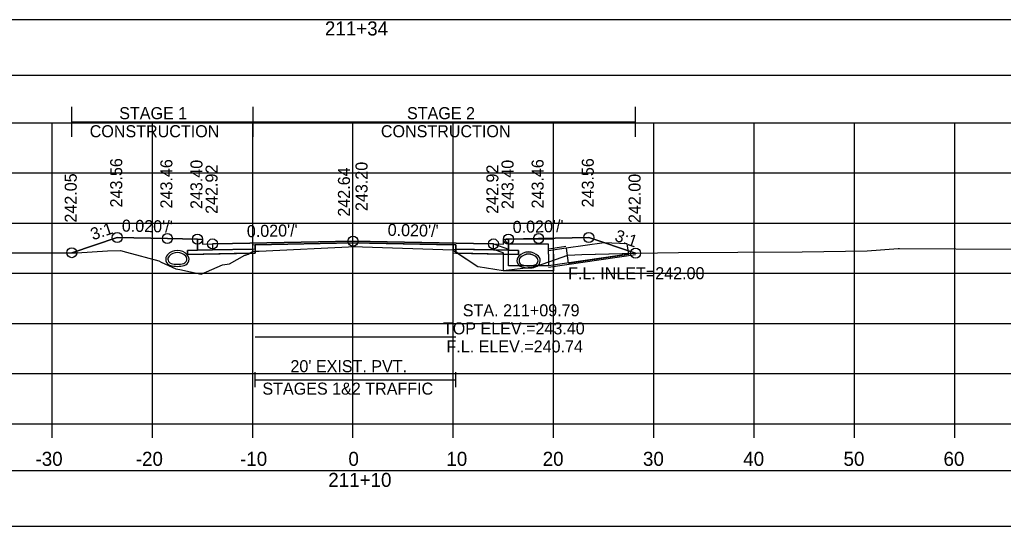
# Model space of a CAD drawing. Extents: x 1369627 to 1374022, y 380035 to 398173.
# Drawn here: x 1372065.3 to 1372163.4, y 382444.2 to 382494.8 of the extents above; entities that cross this region are included whole.
import ezdxf

# ---------------------------------------------------------------- set-up
doc = ezdxf.new("R2010")
doc.units = 0
for name, color, linetype in [('Default', 7, 'Continuous'), ('R_Alt Surface', 7, 'Continuous'), ('R_Axis', 7, 'Continuous'), ('R_Axis Annot', 7, 'Continuous'), ('R_Border Notes', 7, 'Continuous'), ('R_Drive', 7, 'Continuous'), ('R_Exist Surface', 7, 'Continuous'), ('R_Fin Surface', 7, 'Continuous'), ('R_Grid', 7, 'Continuous'), ('R_MOT', 7, 'Continuous'), ('R_No Plot', 7, 'Continuous'), ('R_Water', 7, 'Continuous'), ('R_Water Annot', 7, 'Continuous'), ('R_Xsect Elev', 7, 'Continuous'), ('R_Xsect Slope', 7, 'Continuous'), ('T_Vehicle Path Rt', 7, 'Continuous')]:
    doc.layers.add(name, color=color, linetype=linetype)

msp = doc.modelspace()

# ---------------------------------------------------------------- linework, layer by layer
at = {"layer": 'Default'}
for p, q in [((1372088.789, 382458.105), (1372088.789, 382459.605)), ((1372108.789, 382458.105), (1372108.789, 382459.605)), ((1372088.789, 382458.855), (1372108.789, 382458.855))]:
    msp.add_line(p, q, dxfattribs=at)
for points in [[(1371948.53, 382489.23), (1372248.53, 382489.23), (1372248.53, 382494.753), (1371948.53, 382494.753)], [(1372083.02, 382472.877), (1372083.52, 382472.877), (1372083.53, 382472.377), (1372084.53, 382472.397), (1372084.53, 382471.81), (1372083.03, 382471.78)], [(1372113.53, 382472.377), (1372113.54, 382472.877), (1372114.04, 382472.877), (1372114.03, 382471.78), (1372112.53, 382471.81), (1372112.53, 382472.397)], [(1371948.53, 382444.249), (1372248.53, 382444.249), (1372248.53, 382449.771), (1371948.53, 382449.771)]]:
    msp.add_lwpolyline(points, close=True, dxfattribs=at)
at = {"layer": 'R_Alt Surface'}
msp.add_lwpolyline([(1372083.03, 382472.878), (1372083.03, 382471.78), (1372084.53, 382471.81), (1372088.789, 382471.895), (1372088.789, 382472.312), (1372098.53, 382472.507), (1372108.789, 382472.302), (1372108.789, 382471.885), (1372112.53, 382471.81), (1372114.03, 382471.78), (1372114.031, 382472.878)], dxfattribs=at)
for points in [[(1372082.03, 382471.76), (1372083.03, 382471.78), (1372084.53, 382471.81), (1372088.789, 382471.895), (1372088.789, 382471.479), (1372082.03, 382471.343)], [(1372115.03, 382471.76), (1372114.03, 382471.78), (1372112.53, 382471.81), (1372108.789, 382471.885), (1372108.789, 382471.468), (1372115.03, 382471.343)]]:
    msp.add_lwpolyline(points, close=True, dxfattribs=at)
at = {"layer": 'R_Axis'}
for p, q in [((1371948.53, 382454.477), (1372248.53, 382454.477)), ((1372068.53, 382453.077), (1372068.53, 382454.477)), ((1372078.53, 382453.077), (1372078.53, 382454.477)), ((1372088.53, 382453.077), (1372088.53, 382454.477)), ((1372098.53, 382453.077), (1372098.53, 382454.477)), ((1372108.53, 382453.077), (1372108.53, 382454.477)), ((1372118.53, 382453.077), (1372118.53, 382454.477)), ((1372128.53, 382453.077), (1372128.53, 382454.477)), ((1372138.53, 382453.077), (1372138.53, 382454.477)), ((1372148.53, 382453.077), (1372148.53, 382454.477)), ((1372158.53, 382453.077), (1372158.53, 382454.477))]:
    msp.add_line(p, q, dxfattribs=at)
at = {"layer": 'R_Drive'}
for centre, radius, start, end in [((1372081.02, 382470.39), 1.354, 43.64848, 136.35152), ((1372081.02, 382470.39), 1.146, 43.64848, 136.35152), ((1372116.04, 382470.241), 1.354, 43.64848, 136.35152), ((1372116.04, 382470.238), 1.354, 43.64848, 136.35152), ((1372116.04, 382470.241), 1.146, 43.64848, 136.35152), ((1372116.04, 382470.238), 1.146, 43.64848, 136.35152), ((1372080.507, 382470.879), 0.646, 136.35152, 253.95293), ((1372080.507, 382470.879), 0.438, 136.35152, 253.95293), ((1372081.02, 382472.661), 2.292, 253.95293, 286.04707), ((1372081.532, 382470.879), 0.438, 286.04707, 43.64848), ((1372081.532, 382470.879), 0.646, 286.04707, 43.64848), ((1372115.527, 382470.73), 0.646, 136.35152, 253.95293), ((1372115.527, 382470.727), 0.646, 136.35152, 253.95293), ((1372115.527, 382470.73), 0.438, 136.35152, 253.95293), ((1372115.527, 382470.727), 0.438, 136.35152, 253.95293), ((1372116.552, 382470.73), 0.438, 286.04707, 43.64848), ((1372116.552, 382470.727), 0.438, 286.04707, 43.64848), ((1372116.552, 382470.73), 0.646, 286.04707, 43.64848), ((1372116.552, 382470.727), 0.646, 286.04707, 43.64848), ((1372081.02, 382472.661), 2.5, 253.95293, 286.04707), ((1372116.04, 382472.512), 2.5, 253.95293, 286.04707), ((1372116.04, 382472.508), 2.5, 253.95293, 286.04707), ((1372116.04, 382472.512), 2.292, 253.95293, 286.04707), ((1372116.04, 382472.508), 2.292, 253.95293, 286.04707)]:
    msp.add_arc(centre, radius, start, end, dxfattribs=at)
at = {"layer": 'R_Exist Surface'}
msp.add_lwpolyline([(1372061.662, 382471.502), (1372071.008, 382471.526), (1372074.064, 382471.707), (1372075.349, 382471.728), (1372075.951, 382471.574), (1372079.172, 382470.7), (1372079.407, 382470.579), (1372080.879, 382469.902), (1372081.262, 382469.86), (1372083.399, 382469.392), (1372085.505, 382470.302), (1372086.205, 382470.408), (1372087.738, 382471.266), (1372088.094, 382471.379), (1372088.443, 382471.573), (1372088.581, 382471.66), (1372089.164, 382471.682), (1372098.789, 382472.131), (1372099.482, 382472.111), (1372108.481, 382471.815), (1372108.76, 382471.617), (1372110.992, 382470.147), (1372111.013, 382470.145), (1372113.516, 382469.764), (1372115.769, 382470.022), (1372116.717, 382470.133), (1372118.724, 382470.852), (1372119.956, 382471.273), (1372121.333, 382471.329), (1372126.812, 382471.482), (1372131, 382471.537), (1372136.912, 382471.592), (1372143.326, 382471.607), (1372149.797, 382471.704), (1372152.881, 382471.937), (1372152.915, 382471.939), (1372153.021, 382471.939), (1372164.276, 382471.88)], dxfattribs=at)
at = {"layer": 'R_Fin Surface'}
msp.add_lwpolyline([(1372070.483, 382471.525), (1372075.02, 382473.037), (1372080.02, 382472.937), (1372083.02, 382472.877), (1372083.52, 382472.877), (1372083.53, 382472.377), (1372084.53, 382472.397), (1372086.53, 382472.437), (1372098.53, 382472.677), (1372110.53, 382472.437), (1372112.53, 382472.397), (1372113.53, 382472.377), (1372113.54, 382472.877), (1372114.04, 382472.877), (1372117.04, 382472.937), (1372122.04, 382473.037), (1372126.712, 382471.48)], dxfattribs=at)
at = {"layer": 'R_Grid'}
for p, q in [((1371948.53, 382484.477), (1372248.53, 382484.477)), ((1372068.53, 382454.477), (1372068.53, 382484.477)), ((1372078.53, 382454.477), (1372078.53, 382484.477)), ((1372088.53, 382454.477), (1372088.53, 382484.477)), ((1372098.53, 382454.477), (1372098.53, 382484.477)), ((1372108.53, 382454.477), (1372108.53, 382484.477)), ((1372118.53, 382454.477), (1372118.53, 382484.477)), ((1372128.53, 382454.477), (1372128.53, 382484.477)), ((1372138.53, 382454.477), (1372138.53, 382484.477)), ((1372148.53, 382454.477), (1372148.53, 382484.477)), ((1372158.53, 382454.477), (1372158.53, 382484.477)), ((1371948.53, 382479.477), (1372248.53, 382479.477)), ((1371948.53, 382474.477), (1372248.53, 382474.477)), ((1371948.53, 382469.477), (1372248.53, 382469.477)), ((1371948.53, 382464.477), (1372248.53, 382464.477)), ((1371948.53, 382459.477), (1372248.53, 382459.477)), ((1371948.53, 382454.477), (1372248.53, 382454.477))]:
    msp.add_line(p, q, dxfattribs=at)
at = {"layer": 'R_MOT'}
for p, q in [((1372070.483, 382483.078), (1372070.483, 382486.078)), ((1372088.581, 382483.078), (1372088.581, 382486.078)), ((1372126.712, 382483.078), (1372126.712, 382486.078)), ((1372070.483, 382484.578), (1372126.712, 382484.578))]:
    msp.add_line(p, q, dxfattribs=at)
at = {"layer": 'R_No Plot'}
for p, q in [((1372119.76, 382472.137), (1372118.04, 382471.887)), ((1372126.713, 382471.313), (1372118.04, 382470.053))]:
    msp.add_line(p, q, dxfattribs=at)
for points in [[(1372083.02, 382472.877), (1372083.03, 382471.78), (1372084.53, 382471.81), (1372088.53, 382471.89), (1372088.53, 382472.307), (1372098.53, 382472.507), (1372108.53, 382472.307), (1372108.53, 382471.89), (1372112.53, 382471.81), (1372114.03, 382471.78), (1372114.04, 382472.877)], [(1372088.789, 382463.131), (1372108.789, 382463.131)]]:
    msp.add_lwpolyline(points, dxfattribs=at)
for points in [[(1372098.53, 382472.677), (1372086.53, 382472.437), (1372084.53, 382472.397), (1372084.53, 382471.81), (1372088.53, 382471.89), (1372088.53, 382472.307), (1372098.53, 382472.507), (1372108.53, 382472.307), (1372108.53, 382471.89), (1372112.53, 382471.81), (1372112.53, 382472.397), (1372110.53, 382472.437)], [(1372088.53, 382471.89), (1372084.53, 382471.81), (1372083.03, 382471.78), (1372082.03, 382471.76), (1372082.03, 382471.343), (1372088.53, 382471.473)], [(1372108.53, 382471.89), (1372112.53, 382471.81), (1372114.03, 382471.78), (1372115.03, 382471.76), (1372115.03, 382471.343), (1372108.53, 382471.473)]]:
    msp.add_lwpolyline(points, close=True, dxfattribs=at)
for centre in [(1372075.02, 382473.037), (1372080.02, 382472.937), (1372083.02, 382472.877), (1372114.04, 382472.877), (1372117.04, 382472.937), (1372122.04, 382473.037), (1372084.53, 382472.397), (1372098.53, 382472.677), (1372112.53, 382472.397), (1372070.483, 382471.525), (1372126.712, 382471.48)]:
    msp.add_circle(centre, 0.5, dxfattribs=at)
at = {"layer": 'R_Water'}
for p, q in [((1372112.54, 382472.397), (1372114.04, 382471.877)), ((1372113.707, 382472.712), (1372113.79, 382472.877)), ((1372113.707, 382472.712), (1372114.04, 382472.377)), ((1372118.54, 382472.877), (1372113.79, 382472.877)), ((1372118.04, 382472.377), (1372114.04, 382472.377)), ((1372118.04, 382471.377), (1372118.04, 382472.377)), ((1372118.54, 382471.377), (1372118.54, 382472.877)), ((1372112.54, 382471.868), (1372113.54, 382471.521)), ((1372113.54, 382471.377), (1372113.54, 382471.521)), ((1372114.04, 382471.377), (1372114.04, 382471.877)), ((1372119.784, 382471.973), (1372118.04, 382471.72)), ((1372126.712, 382471.48), (1372118.04, 382470.217)), ((1372126.713, 382471.48), (1372118.04, 382470.22))]:
    msp.add_line(p, q, dxfattribs=at)
for points in [[(1372112.54, 382471.868), (1372112.54, 382472.397)], [(1372118.54, 382471.377), (1372118.54, 382469.717), (1372116.04, 382469.717), (1372113.54, 382469.717), (1372113.54, 382471.377)], [(1372118.04, 382471.377), (1372118.04, 382470.217), (1372116.04, 382470.217), (1372114.04, 382470.217), (1372114.04, 382471.377)]]:
    msp.add_lwpolyline(points, dxfattribs=at)
msp.add_lwpolyline([(1372119.784, 382471.973), (1372120, 382470.489), (1372126.02, 382471.363), (1372125.87, 382472.394), (1372123.577, 382472.524)], close=True, dxfattribs=at)
at = {"layer": 'R_Xsect Elev'}
msp.add_line((1372098.53, 382472.119), (1372098.53, 382482.119), dxfattribs=at)
at = {"layer": 'T_Vehicle Path Rt'}
for p, q in [((1372083.03, 382471.78), (1372083.02, 382472.877)), ((1372114.04, 382472.877), (1372114.03, 382471.78)), ((1372088.254, 382471.468), (1372082.03, 382471.343)), ((1372088.254, 382471.468), (1372088.789, 382471.479)), ((1372088.789, 382471.668), (1372088.581, 382471.66)), ((1372088.789, 382471.895), (1372088.789, 382471.668)), ((1372088.789, 382471.479), (1372088.789, 382471.668)), ((1372108.481, 382471.815), (1372108.612, 382471.722)), ((1372108.789, 382471.598), (1372108.789, 382471.885)), ((1372108.992, 382471.464), (1372108.789, 382471.598)), ((1372108.789, 382471.598), (1372108.789, 382471.468)), ((1372108.789, 382471.468), (1372108.992, 382471.464)), ((1372108.992, 382471.464), (1372110.992, 382470.147))]:
    msp.add_line(p, q, dxfattribs=at)
for points in [[(1372083.02, 382472.877), (1372080.02, 382472.937), (1372075.02, 382473.037), (1372070.483, 382471.525)], [(1372108.789, 382471.885), (1372108.789, 382472.302), (1372098.53, 382472.507), (1372088.789, 382472.312), (1372088.789, 382471.895)], [(1372126.712, 382471.48), (1372122.04, 382473.037), (1372117.04, 382472.937), (1372114.04, 382472.877)], [(1372070.483, 382471.525), (1372071.008, 382471.526), (1372074.064, 382471.707), (1372075.349, 382471.728), (1372075.951, 382471.574), (1372079.172, 382470.7), (1372079.407, 382470.579), (1372080.879, 382469.902), (1372081.262, 382469.86), (1372083.399, 382469.392), (1372085.505, 382470.302), (1372086.205, 382470.408), (1372087.738, 382471.266), (1372087.823, 382471.293)], [(1372082.03, 382471.343), (1372082.03, 382471.76), (1372083.03, 382471.78)], [(1372087.823, 382471.293), (1372088.094, 382471.379), (1372088.254, 382471.468)], [(1372088.581, 382471.66), (1372088.443, 382471.573), (1372088.254, 382471.468)], [(1372088.789, 382471.668), (1372089.164, 382471.682), (1372098.789, 382472.131), (1372099.482, 382472.111), (1372108.481, 382471.815)], [(1372108.612, 382471.722), (1372108.76, 382471.617), (1372108.789, 382471.598)], [(1372114.03, 382471.78), (1372115.03, 382471.76), (1372115.03, 382471.343), (1372108.992, 382471.464)], [(1372110.992, 382470.147), (1372111.013, 382470.145), (1372113.516, 382469.764), (1372115.769, 382470.022), (1372116.717, 382470.133), (1372118.724, 382470.852), (1372119.956, 382471.273), (1372121.333, 382471.329), (1372126.712, 382471.48)]]:
    msp.add_lwpolyline(points, dxfattribs=at)

# ---------------------------------------------------------------- texts
at = {"layer": 'R_Axis Annot'}
for s, height, p in [('211+34', 1.4, (1372095.73, 382493.177)), ("20' EXIST. PVT.", 1.2, (1372092.293, 382459.613)), ('STAGES 1&2 TRAFFIC', 1.2, (1372089.496, 382457.373)), ('-30', 1.4, (1372066.871, 382450.277)), ('-20', 1.4, (1372076.871, 382450.277)), ('-10', 1.4, (1372087.268, 382450.277)), ('0', 1.4, (1372098.072, 382450.277)), ('10', 1.4, (1372107.841, 382450.277)), ('20', 1.4, (1372117.444, 382450.277)), ('30', 1.4, (1372127.444, 382450.277)), ('40', 1.4, (1372137.444, 382450.277)), ('50', 1.4, (1372147.444, 382450.277)), ('60', 1.4, (1372157.411, 382450.277)), ('211+10', 1.4, (1372096.066, 382448.177))]:
    msp.add_text(s, height=height, dxfattribs=at).set_placement(p)
at = {"layer": 'R_Border Notes'}
msp.add_text('F.L. INLET=242.00', height=1.2, dxfattribs=at).set_placement((1372119.976, 382468.88))
at = {"layer": 'R_MOT'}
for s, p in [('STAGE 1', (1372075.22, 382484.834)), ('STAGE 2', (1372103.916, 382484.834)), ('CONSTRUCTION', (1372072.277, 382483.034)), ('CONSTRUCTION', (1372101.312, 382483.034))]:
    msp.add_text(s, height=1.2, dxfattribs=at).set_placement(p)
at = {"layer": 'R_Water Annot'}
for s, p in [('STA. 211+09.79', (1372109.48, 382465.182)), ('TOP ELEV.=243.40', (1372107.496, 382463.382)), ('F.L. ELEV.=240.74', (1372107.85, 382461.582))]:
    msp.add_text(s, height=1.2, dxfattribs=at).set_placement(p)
at = {"layer": 'R_Xsect Elev'}
for s, p in [('243.56', (1372075.52, 382476.037)), ('243.46', (1372080.52, 382475.937)), ('243.40', (1372083.52, 382475.877)), ('242.92', (1372085.03, 382475.397)), ('243.20', (1372099.981, 382475.677)), ('242.92', (1372113.03, 382475.397)), ('243.40', (1372114.54, 382475.877)), ('243.46', (1372117.54, 382475.937)), ('243.56', (1372122.54, 382476.037)), ('242.05', (1372070.983, 382474.525)), ('242.64', (1372098.23, 382475.119)), ('242.00', (1372127.212, 382474.48))]:
    msp.add_text(s, height=1.2, rotation=90, dxfattribs=at).set_placement(p)
at = {"layer": 'R_Xsect Slope'}
for s, rotation, p in [('3:1', 18.43323, (1372072.594, 382472.755)), ("0.020'/'", 358.85424, (1372075.47, 382473.628)), ("0.020'/'", 1.14576, (1372087.956, 382473.065)), ("0.020'/'", 358.85424, (1372101.98, 382473.208)), ("0.020'/'", 1.14576, (1372114.466, 382473.485)), ('3:1', 341.56677, (1372124.534, 382472.733))]:
    msp.add_text(s, height=1.2, rotation=rotation, dxfattribs=at).set_placement(p)

doc.saveas('drawing.dxf')
